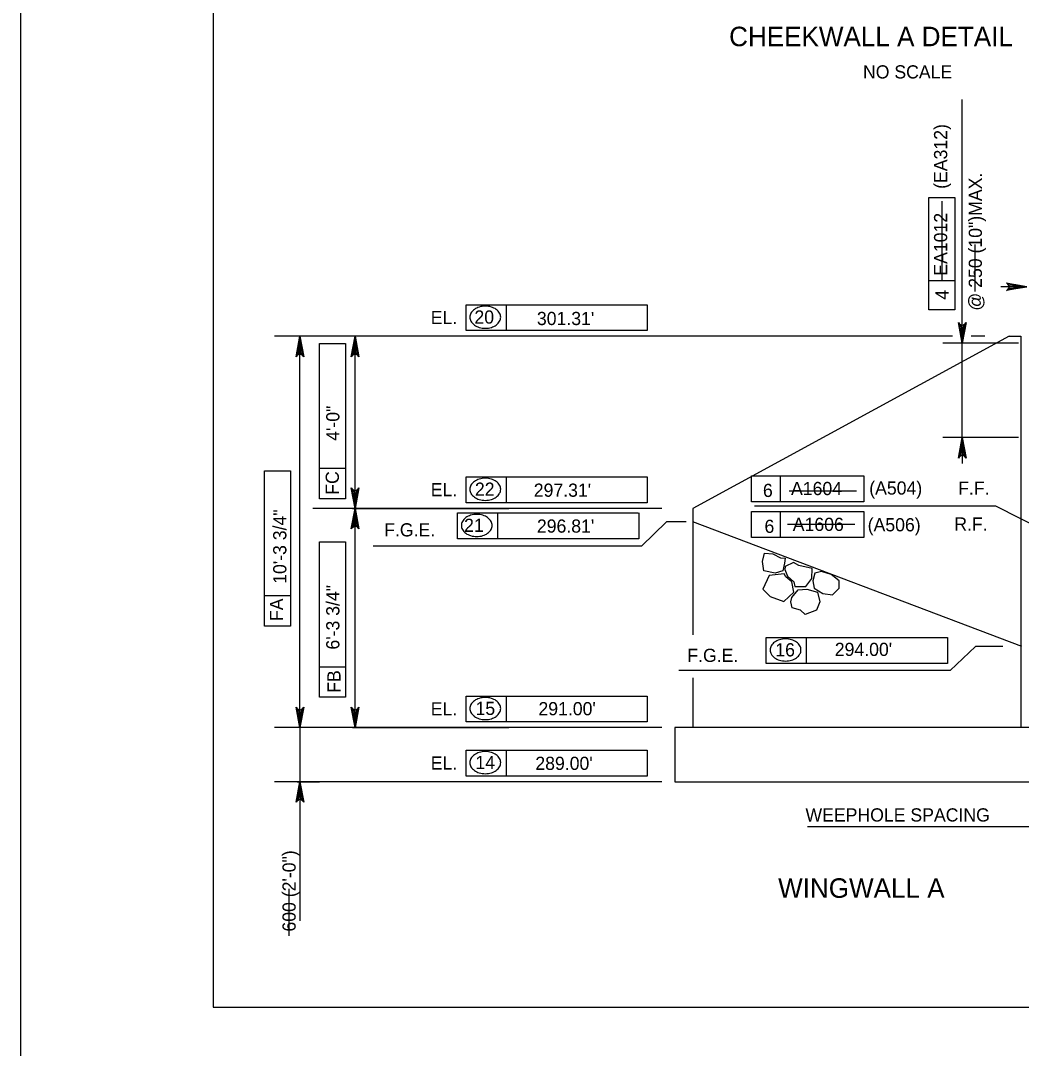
# Model space of a CAD drawing. Extents: x 179 to 454, y -271 to 54.
# Drawn here: x 209.75 to 218.85, y -109.62 to -100.28 of the extents above; entities that cross this region are included whole.
import ezdxf

# ---------------------------------------------------------------- set-up
doc = ezdxf.new("R2010")
doc.units = 0
for name, color, linetype in [('Level 1', 7, 'Continuous'), ('Level 10', 7, 'Continuous'), ('Level 3', 7, 'Continuous'), ('Level 4', 7, 'Continuous'), ('Level 41', 7, 'Continuous'), ('Level 5', 7, 'Continuous'), ('Level 63', 7, 'Continuous')]:
    doc.layers.add(name, color=color, linetype=linetype)

# ---------------------------------------------------------------- blocks, each defined once
blk = doc.blocks.new('ROCK')
at = {"layer": 'Level 4'}
for points in [[(1.578, 0.725), (1.471, 0.551), (1.586, 0.338), (1.78, 0.206), (2.086, 0.269), (2.323, 0.452), (2.328, 0.749), (2.171, 0.911), (1.856, 0.872)], [(0.734, -0.018), (0.934, -0.106), (1.192, -0.099), (1.321, -0.177), (1.562, 0.063), (1.519, 0.367), (1.313, 0.589), (0.948, 0.369), (0.769, 0.319), (0.674, 0.055)], [(0.498, 0.24), (0.588, 0.107), (0.715, -0.096), (0.595, -0.305), (0.299, -0.506), (0.067, -0.329), (-0.063, -0.098), (0.135, 0.068), (0.386, 0.147)], [(1.488, -0.478), (1.468, -0.178), (1.636, 0.025), (1.939, 0.193), (2.2, 0.032), (2.312, -0.229), (2.154, -0.57), (1.947, -0.574), (1.718, -0.703), (1.56, -0.603)], [(0.806, -0.129), (0.519, -0.492), (0.672, -0.928), (0.991, -0.931), (1.399, -0.738), (1.422, -0.324), (1.149, -0.136), (0.916, -0.16)]]:
    blk.add_lwpolyline(points, close=True, dxfattribs=at)
blk = doc.blocks.new('V')
at = {"layer": 'Level 5'}
blk.add_line((0, 0), (0, 0), dxfattribs=at)

msp = doc.modelspace()

# ---------------------------------------------------------------- linework, layer by layer
at = {"layer": 'Level 1'}
msp.add_lwpolyline([(211.497, -109.25), (242.997, -109.25), (242.997, -88.75), (211.497, -88.75)], close=True, dxfattribs=at)
at = {"layer": 'Level 10'}
for p, q in [((218.7374, -103.1499), (215.8606, -104.7149)), ((218.7374, -103.1499), (218.8439, -103.1499)), ((218.8439, -103.1499), (218.8439, -106.708)), ((215.8606, -104.7149), (215.8606, -105.8642)), ((218.8528, -105.9698), (215.8606, -104.8379)), ((215.8606, -106.2548), (215.8606, -106.708)), ((215.6966, -106.708), (215.6966, -107.2001)), ((222.145, -106.708), (215.6966, -106.708)), ((215.6966, -107.2001), (230.9454, -107.2001))]:
    msp.add_line(p, q, dxfattribs=at)
at = {"layer": 'Level 3'}
for p, q in [((218.3097, -102.9753), (218.3097, -100.9967)), ((218.0054, -102.9081), (218.0054, -101.8866)), ((218.0054, -101.8866), (218.2417, -101.8866)), ((218.2417, -101.8866), (218.2417, -102.9081)), ((218.2417, -102.6444), (218.0054, -102.6444)), ((218.8981, -102.6997), (218.6623, -102.6997)), ((213.7977, -102.8625), (214.1646, -102.8625)), ((213.7977, -103.0987), (213.7977, -102.8625)), ((214.1646, -103.0987), (214.1646, -102.8625)), ((214.1646, -102.8625), (215.4461, -102.8625)), ((215.4461, -102.8625), (215.4461, -103.0987)), ((218.2417, -102.9081), (218.0054, -102.9081)), ((218.3097, -103.0933), (218.3097, -102.9753)), ((218.2218, -103.1499), (212.0559, -103.1499)), ((212.3005, -103.1499), (212.1099, -103.1499)), ((212.5887, -103.1499), (212.1099, -103.1499)), ((212.2871, -106.708), (212.2871, -103.1499)), ((214.1936, -103.1499), (212.6118, -103.1499)), ((212.789, -104.7149), (212.789, -103.1499)), ((215.4461, -103.0987), (213.7977, -103.0987)), ((218.5164, -103.1499), (218.3919, -103.1499)), ((212.4647, -103.2147), (212.7008, -103.2147)), ((212.4647, -104.3529), (212.4647, -103.2147)), ((212.7008, -103.2147), (212.7008, -104.6267)), ((218.8221, -103.2114), (218.1325, -103.2114)), ((218.3097, -104.0704), (218.3097, -103.2114)), ((218.8221, -104.0704), (218.1325, -104.0704)), ((218.3097, -104.1885), (218.3097, -104.3066)), ((211.9643, -104.372), (212.2005, -104.372)), ((211.9643, -105.5102), (211.9643, -104.372)), ((212.2005, -104.372), (212.2005, -105.7841)), ((212.4647, -104.6267), (212.4647, -104.3529)), ((212.7008, -104.3529), (212.4647, -104.3529)), ((213.7977, -104.4274), (214.1646, -104.4274)), ((213.7977, -104.6637), (213.7977, -104.4274)), ((214.1646, -104.6637), (214.1646, -104.4274)), ((214.1646, -104.4274), (215.4461, -104.4274)), ((215.4461, -104.4274), (215.4461, -104.6637)), ((216.395, -104.4195), (217.4165, -104.4195)), ((216.395, -104.6557), (216.395, -104.4195)), ((216.6587, -104.6557), (216.6587, -104.4195)), ((217.4165, -104.4195), (217.4165, -104.6557)), ((212.7008, -104.6267), (212.4647, -104.6267)), ((215.4461, -104.6637), (213.7977, -104.6637)), ((217.4165, -104.6557), (216.395, -104.6557)), ((215.577, -104.7149), (212.4046, -104.7149)), ((214.1936, -104.7149), (212.6118, -104.7149)), ((214.4499, -104.7149), (212.6118, -104.7149)), ((212.7657, -104.7149), (214.1866, -104.7149)), ((212.789, -106.708), (212.789, -104.7149)), ((213.7202, -104.9923), (213.7202, -104.7562)), ((213.7202, -104.7562), (214.0874, -104.7562)), ((214.0872, -104.9923), (214.0872, -104.7562)), ((214.0872, -104.7562), (215.3618, -104.7562)), ((215.3687, -104.7562), (215.3687, -104.9923)), ((216.395, -104.9789), (216.395, -104.7428)), ((216.395, -104.7428), (217.4165, -104.7428)), ((216.4219, -104.6908), (218.6122, -104.6908)), ((216.6587, -104.9789), (216.6587, -104.7428)), ((217.4165, -104.7428), (217.4165, -104.9789)), ((218.6122, -104.6908), (219.5104, -105.15)), ((215.6212, -104.8379), (215.3927, -105.0581)), ((212.4647, -105.02), (212.7008, -105.02)), ((212.4647, -106.1582), (212.4647, -105.02)), ((212.7008, -105.02), (212.7008, -106.4321)), ((215.3687, -104.9923), (213.7202, -104.9923)), ((217.4165, -104.9789), (216.395, -104.9789)), ((215.3927, -105.0581), (212.9519, -105.0581)), ((211.9643, -105.7841), (211.9643, -105.5102)), ((212.2005, -105.5102), (211.9643, -105.5102)), ((212.2005, -105.7841), (211.9643, -105.7841)), ((216.5282, -105.888), (216.8952, -105.888)), ((216.5282, -106.1243), (216.5282, -105.888)), ((216.8952, -106.1243), (216.8952, -105.888)), ((216.8952, -105.888), (218.1767, -105.888)), ((218.1767, -105.888), (218.1767, -106.1243)), ((218.4292, -105.9698), (218.2007, -106.19)), ((218.6795, -105.9698), (218.4292, -105.9698)), ((212.4647, -106.4321), (212.4647, -106.1582)), ((212.7008, -106.1582), (212.4647, -106.1582)), ((218.1767, -106.1243), (216.5282, -106.1243)), ((218.2007, -106.19), (215.7334, -106.19)), ((212.7008, -106.4321), (212.4647, -106.4321)), ((213.7977, -106.4205), (214.1646, -106.4205)), ((213.7977, -106.6568), (213.7977, -106.4205)), ((214.1646, -106.6568), (214.1646, -106.4205)), ((214.1646, -106.4205), (215.4461, -106.4205)), ((215.4461, -106.4205), (215.4461, -106.6568)), ((215.577, -106.708), (212.0559, -106.708)), ((212.3005, -106.708), (212.1099, -106.708)), ((212.5887, -106.708), (212.1099, -106.708)), ((212.2871, -106.708), (212.2871, -107.2001)), ((214.4499, -106.708), (212.6118, -106.708)), ((212.7657, -106.708), (214.1866, -106.708)), ((215.4461, -106.6568), (213.7977, -106.6568)), ((213.7977, -106.9127), (214.1646, -106.9127)), ((213.7977, -107.1488), (213.7977, -106.9127)), ((214.1646, -107.1488), (214.1646, -106.9127)), ((214.1646, -106.9127), (215.4461, -106.9127)), ((215.4461, -106.9127), (215.4461, -107.1488)), ((215.4461, -107.1488), (213.7977, -107.1488)), ((215.577, -107.2001), (212.0559, -107.2001)), ((212.2632, -107.2001), (212.4642, -107.2001)), ((212.2871, -107.2001), (212.2871, -108.4641)), ((228.1498, -107.6097), (216.9023, -107.6097))]:
    msp.add_line(p, q, dxfattribs=at)
for points in [[(218.8981, -102.6997), (218.7117, -102.7346), (218.726, -102.7247), (218.7334, -102.7122), (218.7356, -102.6997), (218.7334, -102.6872), (218.726, -102.6747), (218.7117, -102.6647), (218.8981, -102.6997), (218.726, -102.6747), (218.7334, -102.6872), (218.8981, -102.6997), (218.7356, -102.6997), (218.7334, -102.7122), (218.8981, -102.6997), (218.726, -102.7247)], [(218.3097, -103.2114), (218.2747, -103.025), (218.2847, -103.0393), (218.2972, -103.0468), (218.3097, -103.0489), (218.3222, -103.0468), (218.3347, -103.0393), (218.3446, -103.025), (218.3097, -103.2114), (218.3347, -103.0393), (218.3222, -103.0468), (218.3097, -103.2114), (218.3097, -103.0489), (218.2972, -103.0468), (218.3097, -103.2114), (218.2847, -103.0393)], [(212.2871, -103.1499), (212.322, -103.3363), (212.3121, -103.322), (212.2996, -103.3146), (212.2871, -103.3124), (212.2746, -103.3146), (212.2621, -103.322), (212.2522, -103.3363), (212.2871, -103.1499), (212.2621, -103.322), (212.2746, -103.3146), (212.2871, -103.1499), (212.2871, -103.3124), (212.2996, -103.3146), (212.2871, -103.1499), (212.3121, -103.322)], [(212.789, -103.1499), (212.8239, -103.3363), (212.814, -103.322), (212.8015, -103.3146), (212.789, -103.3124), (212.7765, -103.3146), (212.764, -103.322), (212.7541, -103.3363), (212.789, -103.1499), (212.764, -103.322), (212.7765, -103.3146), (212.789, -103.1499), (212.789, -103.3124), (212.8015, -103.3146), (212.789, -103.1499), (212.814, -103.322)], [(218.3097, -104.0704), (218.3446, -104.2568), (218.3347, -104.2425), (218.3222, -104.2351), (218.3097, -104.2329), (218.2972, -104.2351), (218.2847, -104.2425), (218.2747, -104.2568), (218.3097, -104.0704), (218.2847, -104.2425), (218.2972, -104.2351), (218.3097, -104.0704), (218.3097, -104.2329), (218.3222, -104.2351), (218.3097, -104.0704), (218.3347, -104.2425)], [(212.789, -104.7149), (212.7541, -104.5285), (212.764, -104.5428), (212.7765, -104.5502), (212.789, -104.5524), (212.8015, -104.5502), (212.814, -104.5428), (212.8239, -104.5285), (212.789, -104.7149), (212.814, -104.5428), (212.8015, -104.5502), (212.789, -104.7149), (212.789, -104.5524), (212.7765, -104.5502), (212.789, -104.7149), (212.764, -104.5428)], [(212.789, -104.7149), (212.8239, -104.9013), (212.814, -104.887), (212.8015, -104.8796), (212.789, -104.8774), (212.7765, -104.8796), (212.764, -104.887), (212.7541, -104.9013), (212.789, -104.7149), (212.764, -104.887), (212.7765, -104.8796), (212.789, -104.7149), (212.789, -104.8774), (212.8015, -104.8796), (212.789, -104.7149), (212.814, -104.887)], [(212.2871, -106.708), (212.2522, -106.5216), (212.2621, -106.5359), (212.2746, -106.5433), (212.2871, -106.5455), (212.2996, -106.5433), (212.3121, -106.5359), (212.322, -106.5216), (212.2871, -106.708), (212.3121, -106.5359), (212.2996, -106.5433), (212.2871, -106.708), (212.2871, -106.5455), (212.2746, -106.5433), (212.2871, -106.708), (212.2621, -106.5359)], [(212.789, -106.708), (212.7541, -106.5216), (212.764, -106.5359), (212.7765, -106.5433), (212.789, -106.5455), (212.8015, -106.5433), (212.814, -106.5359), (212.8239, -106.5216), (212.789, -106.708), (212.814, -106.5359), (212.8015, -106.5433), (212.789, -106.708), (212.789, -106.5455), (212.7765, -106.5433), (212.789, -106.708), (212.764, -106.5359)], [(212.2871, -107.2001), (212.322, -107.3865), (212.3121, -107.3722), (212.2996, -107.3648), (212.2871, -107.3626), (212.2746, -107.3648), (212.2621, -107.3722), (212.2522, -107.3865), (212.2871, -107.2001), (212.2621, -107.3722), (212.2746, -107.3648), (212.2871, -107.2001), (212.2871, -107.3626), (212.2996, -107.3648), (212.2871, -107.2001), (212.3121, -107.3722)]]:
    msp.add_lwpolyline(points, dxfattribs=at)
for points in [[(218.7803, -102.68), (218.7803, -102.7193), (218.8984, -102.6997)], [(212.2674, -103.2681), (212.3067, -103.2681), (212.2871, -103.1499)], [(212.7693, -103.2681), (212.8088, -103.2681), (212.789, -103.1499)], [(218.29, -103.0933), (218.3294, -103.0933), (218.3097, -103.2114)], [(218.29, -104.1885), (218.3294, -104.1885), (218.3097, -104.0704)], [(212.7693, -104.5968), (212.8088, -104.5968), (212.789, -104.7149)], [(212.7693, -104.833), (212.8088, -104.833), (212.789, -104.7149)], [(212.2674, -106.5899), (212.3067, -106.5899), (212.2871, -106.708)], [(212.7693, -106.5899), (212.8088, -106.5899), (212.789, -106.708)], [(212.2674, -107.3182), (212.3067, -107.3182), (212.2871, -107.2001)]]:
    msp.add_lwpolyline(points, close=True, dxfattribs=at)
for centre, radius, start, end in [((213.959, -103.0243), 0.1465, 106.53583, 125.63164), ((213.9728, -103.0707), 0.1949, 90, 106.53583), ((213.9728, -103.0707), 0.1949, 73.46417, 90), ((213.9866, -103.0243), 0.1465, 54.36836, 73.46417), ((213.9057, -102.9763), 0.0731, 149.97668, 180), ((213.9057, -102.9763), 0.0731, 180, 210.02332), ((213.938, -102.9949), 0.1103, 125.63164, 149.97668), ((214.0076, -102.9949), 0.1103, 30.02332, 54.36836), ((214.0399, -102.9763), 0.0731, 0, 30.02332), ((214.0399, -102.9763), 0.0731, 329.97668, 0), ((213.938, -102.9577), 0.1103, 210.02332, 234.36836), ((213.959, -102.9283), 0.1465, 234.36836, 253.46417), ((213.9728, -102.8819), 0.1949, 253.46417, 270), ((213.9728, -102.8819), 0.1949, 270, 286.53583), ((213.9866, -102.9283), 0.1465, 286.53583, 305.63164), ((214.0076, -102.9577), 0.1103, 305.63164, 329.97668), ((213.938, -104.5599), 0.1103, 125.63164, 149.97668), ((213.959, -104.5893), 0.1465, 106.53583, 125.63164), ((213.9728, -104.6357), 0.1949, 90, 106.53583), ((213.9728, -104.6357), 0.1949, 73.46417, 90), ((213.9866, -104.5893), 0.1465, 54.36836, 73.46417), ((214.0076, -104.5599), 0.1103, 30.02332, 54.36836), ((213.9057, -104.5412), 0.0731, 149.97668, 180), ((213.9057, -104.5412), 0.0731, 180, 210.02332), ((213.938, -104.5226), 0.1103, 210.02332, 234.36836), ((214.0076, -104.5226), 0.1103, 305.63164, 329.97668), ((214.0399, -104.5412), 0.0731, 0, 30.02332), ((214.0399, -104.5412), 0.0731, 329.97668, 0), ((213.959, -104.4932), 0.1465, 234.36836, 253.46417), ((213.9728, -104.4468), 0.1949, 253.46417, 270), ((213.9728, -104.4468), 0.1949, 270, 286.53583), ((213.9866, -104.4932), 0.1465, 286.53583, 305.63164), ((213.8283, -104.87), 0.0731, 149.97668, 180), ((213.8605, -104.8886), 0.1103, 125.63164, 149.97668), ((213.8816, -104.918), 0.1465, 106.53583, 125.63164), ((213.8954, -104.9644), 0.1949, 90, 106.53583), ((213.8954, -104.9644), 0.1949, 73.46417, 90), ((213.9092, -104.918), 0.1465, 54.36836, 73.46417), ((213.9302, -104.8886), 0.1103, 30.02332, 54.36836), ((213.9624, -104.87), 0.0731, 0, 30.02332), ((213.8283, -104.87), 0.0731, 180, 210.02332), ((213.8605, -104.8514), 0.1103, 210.02332, 234.36836), ((213.8816, -104.822), 0.1465, 234.36836, 253.46417), ((213.9092, -104.822), 0.1465, 286.53583, 305.63164), ((213.9302, -104.8514), 0.1103, 305.63164, 329.97668), ((213.9624, -104.87), 0.0731, 329.97668, 0), ((213.8954, -104.7756), 0.1949, 253.46417, 270), ((213.8954, -104.7756), 0.1949, 270, 286.53583), ((216.6363, -106.0019), 0.0731, 149.97668, 180), ((216.6685, -106.0205), 0.1103, 125.63164, 149.97668), ((216.6896, -106.0499), 0.1465, 106.53583, 125.63164), ((216.7034, -106.0963), 0.1949, 90, 106.53583), ((216.7034, -106.0963), 0.1949, 73.46417, 90), ((216.7172, -106.0499), 0.1465, 54.36836, 73.46417), ((216.7382, -106.0205), 0.1103, 30.02332, 54.36836), ((216.7704, -106.0019), 0.0731, 0, 30.02332), ((216.6363, -106.0019), 0.0731, 180, 210.02332), ((216.6685, -105.9832), 0.1103, 210.02332, 234.36836), ((216.6896, -105.9538), 0.1465, 234.36836, 253.46417), ((216.7172, -105.9538), 0.1465, 286.53583, 305.63164), ((216.7382, -105.9832), 0.1103, 305.63164, 329.97668), ((216.7704, -106.0019), 0.0731, 329.97668, 0), ((216.7034, -105.9074), 0.1949, 253.46417, 270), ((216.7034, -105.9074), 0.1949, 270, 286.53583), ((213.959, -106.5824), 0.1465, 106.53583, 125.63164), ((213.9728, -106.6288), 0.1949, 90, 106.53583), ((213.9728, -106.6288), 0.1949, 73.46417, 90), ((213.9866, -106.5824), 0.1465, 54.36836, 73.46417), ((213.9057, -106.5343), 0.0731, 149.97668, 180), ((213.9057, -106.5343), 0.0731, 180, 210.02332), ((213.938, -106.553), 0.1103, 125.63164, 149.97668), ((214.0076, -106.553), 0.1103, 30.02332, 54.36836), ((214.0399, -106.5343), 0.0731, 0, 30.02332), ((214.0399, -106.5343), 0.0731, 329.97668, 0), ((213.938, -106.5157), 0.1103, 210.02332, 234.36836), ((213.959, -106.4863), 0.1465, 234.36836, 253.46417), ((213.9728, -106.4399), 0.1949, 253.46417, 270), ((213.9728, -106.4399), 0.1949, 270, 286.53583), ((213.9866, -106.4863), 0.1465, 286.53583, 305.63164), ((214.0076, -106.5157), 0.1103, 305.63164, 329.97668), ((213.9057, -107.0265), 0.0731, 149.97668, 180), ((213.938, -107.0451), 0.1103, 125.63164, 149.97668), ((213.959, -107.0745), 0.1465, 106.53583, 125.63164), ((213.9728, -107.1209), 0.1949, 90, 106.53583), ((213.9728, -107.1209), 0.1949, 73.46417, 90), ((213.9866, -107.0745), 0.1465, 54.36836, 73.46417), ((214.0076, -107.0451), 0.1103, 30.02332, 54.36836), ((214.0399, -107.0265), 0.0731, 0, 30.02332), ((213.9057, -107.0265), 0.0731, 180, 210.02332), ((213.938, -107.0079), 0.1103, 210.02332, 234.36836), ((213.959, -106.9785), 0.1465, 234.36836, 253.46417), ((213.9866, -106.9785), 0.1465, 286.53583, 305.63164), ((214.0076, -107.0079), 0.1103, 305.63164, 329.97668), ((214.0399, -107.0265), 0.0731, 329.97668, 0), ((213.9728, -106.9321), 0.1949, 253.46417, 270), ((213.9728, -106.9321), 0.1949, 270, 286.53583)]:
    msp.add_arc(centre, radius, start, end, dxfattribs=at)
at = {"layer": 'Level 4'}
msp.add_line((215.7991, -104.8379), (215.6212, -104.8379), dxfattribs=at)
at = {"layer": 'Level 41'}
for p, q in [((218.127, -102.6465), (218.127, -101.9201)), ((218.4249, -102.3148), (218.4249, -102.7416)), ((217.3475, -104.5574), (216.7354, -104.5574)), ((217.3336, -104.8621), (216.7216, -104.8621)), ((212.1874, -108.1747), (212.1874, -108.6015))]:
    msp.add_line(p, q, dxfattribs=at)
at = {"layer": 'Level 63'}
msp.add_lwpolyline([(209.747, -110), (243.747, -110), (243.747, -88), (209.747, -88)], close=True, dxfattribs=at)

# ---------------------------------------------------------------- block references
at = {"layer": 'Level 3', "xscale": 0.04724400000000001, "yscale": 0.047244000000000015}
for p in [(214.7302, -104.4241), (214.7244, -104.7562)]:
    msp.add_blockref('V', p, dxfattribs=at)
at = {"layer": 'Level 3', "xscale": 0.29527500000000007, "yscale": 0.29527500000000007, "rotation": -44.503733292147}
msp.add_blockref('ROCK', (216.5466, -105.1148), dxfattribs=at)

# ---------------------------------------------------------------- texts
at = {"layer": 'Level 3'}
for s, height, p in [('CHEEKWALL A DETAIL', 0.177167, (216.1902, -100.5124)), ('NO SCALE', 0.12, (217.4075, -100.8058)), ('EL.', 0.12, (213.4769, -103.0394)), ('20', 0.12, (213.8743, -103.0348)), ('EL.', 0.12, (213.4769, -104.6043)), ('22', 0.12, (213.8787, -104.5998)), ('A1604', 0.12, (216.7531, -104.5938)), ('(A504)', 0.12, (217.4642, -104.5894)), ('F.F.', 0.12, (218.2724, -104.5907)), ('F.G.E.', 0.12, (213.0534, -104.9697)), ('21', 0.12, (213.7802, -104.9285)), ('A1606', 0.12, (216.7688, -104.9197)), ('(A506)', 0.12, (217.4502, -104.9235)), ('R.F.', 0.12, (218.2378, -104.9165)), ('16', 0.12, (216.6102, -106.0604)), ('F.G.E.', 0.12, (215.8101, -106.1108)), ('EL.', 0.12, (213.4769, -106.5975)), ('15', 0.12, (213.8842, -106.5929)), ('EL.', 0.12, (213.4769, -107.0896)), ('14', 0.12, (213.8831, -107.085)), ('WEEPHOLE SPACING', 0.12, (216.8845, -107.5617)), ('WINGWALL A', 0.17717, (216.6359, -108.2554))]:
    msp.add_text(s, height=height, dxfattribs=at).set_placement(p)
for s, p in [('(EA312)', (218.1732, -101.8093)), ('@ 250 (10")MAX.', (218.4888, -102.9168)), ('EA1012', (218.1732, -102.5989)), ('FC', (212.6415, -104.5907)), ('FA', (212.1344, -105.7387)), ('FB', (212.6571, -106.391)), ('600 (2\'-0")', (212.2487, -108.5624))]:
    msp.add_text(s, height=0.12, rotation=90, dxfattribs=at).set_placement(p)
at = {"layer": 'Level 41'}
for s, p in [('4', (218.1868, -102.8175)), ('4\'-0"', (212.6464, -104.1002)), ('10\'-3 3/4"', (212.1642, -105.4005)), ('6\'-3 3/4"', (212.6464, -105.9984))]:
    msp.add_text(s, height=0.12, rotation=90, dxfattribs=at).set_placement(p)
for s, p in [("301.31'", (214.4423, -103.0478)), ("297.31'", (214.4139, -104.609)), ('6', (216.4976, -104.6111)), ("296.81'", (214.4423, -104.9354)), ('6', (216.5118, -104.9375)), ("294.00'", (217.1511, -106.0566)), ("291.00'", (214.4564, -106.5958)), ("289.00'", (214.4281, -107.0926))]:
    msp.add_text(s, height=0.12, dxfattribs=at).set_placement(p)

doc.saveas('drawing.dxf')
